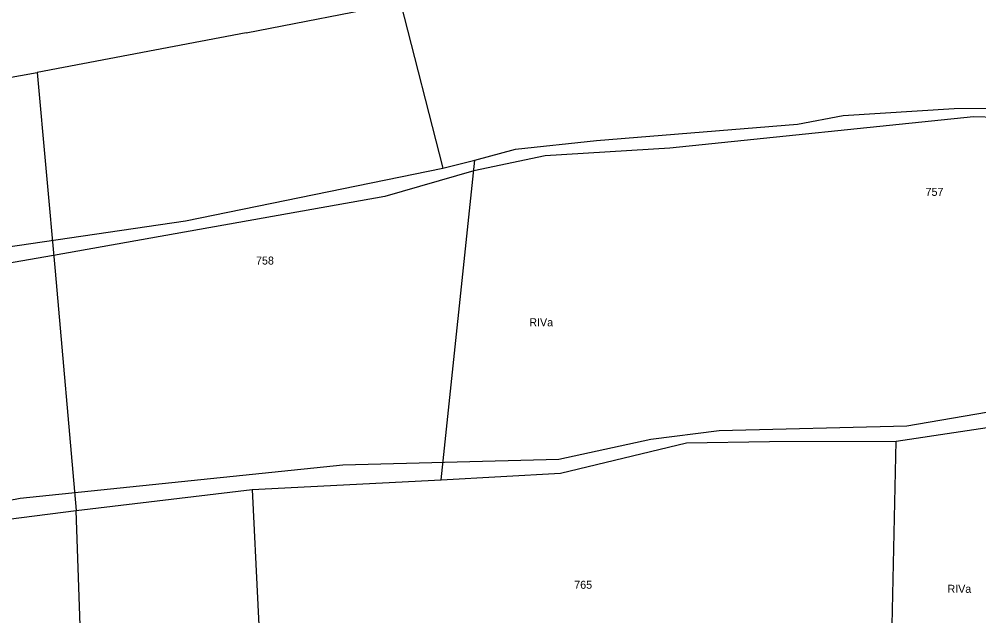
# Model space of a CAD drawing. Extents: x 7498273 to 7499989, y 5499795 to 5500810.
# Drawn here: x 7498893.9 to 7499073.7, y 5500214.9 to 5500326.8 of the extents above; entities that cross this region are included whole.
import ezdxf

# ---------------------------------------------------------------- set-up
doc = ezdxf.new("R2010")
doc.units = 0
for name, color, linetype in [('209-oznaczenie konturu klasyfikacyjnego', 7, 'Continuous'), ('211-numer działki ewidencyjnej', 7, 'Continuous'), ('217-kontur klasyfikacyjny', 7, 'Continuous'), ('218-kontur użytku gruntowego', 7, 'Continuous'), ('219-działka ewidencyjna', 7, 'Continuous')]:
    doc.layers.add(name, color=color, linetype=linetype)

msp = doc.modelspace()

# ---------------------------------------------------------------- linework, layer by layer
at = {"layer": '217-kontur klasyfikacyjny'}
for points in [[(7499048.27, 5500308.67), (7499069.03, 5500310)], [(7499069.03, 5500310), (7499093.32, 5500310.08)], [(7499072.66, 5500308.44), (7499015.79, 5500302.55)], [(7499039.71, 5500307.09), (7499048.27, 5500308.67)], [(7499094.18, 5500307.82), (7499072.66, 5500308.44)], [(7499002.05, 5500303.98), (7499039.71, 5500307.09)], [(7498979.27, 5500300.3), (7498986.85, 5500302.36)], [(7498986.85, 5500302.36), (7499002.05, 5500303.98)], [(7499015.79, 5500302.55), (7498992.42, 5500301.15)], [(7498992.42, 5500301.15), (7498979.06, 5500298.32)], [(7498925.02, 5500288.93), (7498973.24, 5500298.81)], [(7498973.24, 5500298.81), (7498979.27, 5500300.3)], [(7498979.06, 5500298.32), (7498962.41, 5500293.5)], [(7498962.41, 5500293.5), (7498900.34, 5500282.45)], [(7498775.42, 5500267.02), (7498925.02, 5500288.93)], [(7498900.34, 5500282.45), (7498834.9, 5500271.08)], [(7499060.2, 5500250.51), (7499079.49, 5500253.85)], [(7499025.02, 5500249.61), (7499060.2, 5500250.51)], [(7499058.18, 5500247.62), (7499082.29, 5500251.23)], [(7499012.21, 5500247.98), (7499025.02, 5500249.61)], [(7498995.01, 5500244.23), (7499012.21, 5500247.98)], [(7498995.32, 5500241.62), (7499018.92, 5500247.3)], [(7499018.92, 5500247.3), (7499034.43, 5500247.56)], [(7499034.43, 5500247.56), (7499058.18, 5500247.62)], [(7498894.08, 5500236.97), (7498954.52, 5500243.21)], [(7498954.52, 5500243.21), (7498995.01, 5500244.23)], [(7498972.92, 5500240.4), (7498995.32, 5500241.62)], [(7498937.55, 5500238.59), (7498972.92, 5500240.4)], [(7498904.55, 5500234.65), (7498937.55, 5500238.59)], [(7498856.53, 5500229.62), (7498894.08, 5500236.97)], [(7498881.57, 5500231.71), (7498904.55, 5500234.65)], [(7498906.02, 5500193.33), (7498904.55, 5500234.65)]]:
    msp.add_lwpolyline(points, dxfattribs=at)
at = {"layer": '218-kontur użytku gruntowego'}
for points in [[(7499048.27, 5500308.67), (7499069.03, 5500310)], [(7499069.03, 5500310), (7499093.32, 5500310.08)], [(7499072.66, 5500308.44), (7499015.79, 5500302.55)], [(7499039.71, 5500307.09), (7499048.27, 5500308.67)], [(7499094.18, 5500307.82), (7499072.66, 5500308.44)], [(7499002.05, 5500303.98), (7499039.71, 5500307.09)], [(7498979.27, 5500300.3), (7498986.85, 5500302.36)], [(7498986.85, 5500302.36), (7499002.05, 5500303.98)], [(7499015.79, 5500302.55), (7498992.42, 5500301.15)], [(7498992.42, 5500301.15), (7498979.06, 5500298.32)], [(7498925.02, 5500288.93), (7498973.24, 5500298.81)], [(7498973.24, 5500298.81), (7498979.27, 5500300.3)], [(7498979.06, 5500298.32), (7498962.41, 5500293.5)], [(7498962.41, 5500293.5), (7498900.34, 5500282.45)], [(7498775.42, 5500267.02), (7498925.02, 5500288.93)], [(7498900.34, 5500282.45), (7498834.9, 5500271.08)], [(7499060.2, 5500250.51), (7499079.49, 5500253.85)], [(7499025.02, 5500249.61), (7499060.2, 5500250.51)], [(7499058.18, 5500247.62), (7499082.29, 5500251.23)], [(7499012.21, 5500247.98), (7499025.02, 5500249.61)], [(7498995.01, 5500244.23), (7499012.21, 5500247.98)], [(7498995.32, 5500241.62), (7499018.92, 5500247.3)], [(7499018.92, 5500247.3), (7499034.43, 5500247.56)], [(7499034.43, 5500247.56), (7499058.18, 5500247.62)], [(7498894.08, 5500236.97), (7498954.52, 5500243.21)], [(7498954.52, 5500243.21), (7498995.01, 5500244.23)], [(7498972.92, 5500240.4), (7498995.32, 5500241.62)], [(7498937.55, 5500238.59), (7498972.92, 5500240.4)], [(7498904.55, 5500234.65), (7498937.55, 5500238.59)], [(7498856.53, 5500229.62), (7498894.08, 5500236.97)], [(7498881.57, 5500231.71), (7498904.55, 5500234.65)], [(7498906.02, 5500193.33), (7498904.55, 5500234.65)]]:
    msp.add_lwpolyline(points, dxfattribs=at)
at = {"layer": '219-działka ewidencyjna'}
for points in [[(7498936.44, 5500324.2), (7498965.33, 5500329.84)], [(7498965.33, 5500329.84), (7498973.24, 5500298.81)], [(7498936.44, 5500324.2), (7498897.24, 5500316.78)], [(7498882.27, 5500314.05), (7498897.24, 5500316.78)], [(7498897.24, 5500316.78), (7498900.61, 5500279.49)], [(7498972.92, 5500240.4), (7498979.27, 5500300.3)], [(7498973.24, 5500298.81), (7498979.27, 5500300.3)], [(7498900.61, 5500279.49), (7498904.55, 5500234.65)], [(7499058.18, 5500247.62), (7499082.29, 5500251.23)], [(7498995.32, 5500241.62), (7499018.92, 5500247.3)], [(7499018.92, 5500247.3), (7499034.43, 5500247.56)], [(7499034.43, 5500247.56), (7499058.18, 5500247.62)], [(7499057.33, 5500207.41), (7499058.18, 5500247.62)], [(7498972.92, 5500240.4), (7498995.32, 5500241.62)], [(7498937.55, 5500238.59), (7498972.92, 5500240.4)], [(7498904.55, 5500234.65), (7498937.55, 5500238.59)], [(7498937.55, 5500238.59), (7498939.66, 5500195.3)], [(7498881.57, 5500231.71), (7498904.55, 5500234.65)]]:
    msp.add_lwpolyline(points, dxfattribs=at)

# ---------------------------------------------------------------- texts
at = {"layer": '209-oznaczenie konturu klasyfikacyjnego'}
for p in [(7498989.45, 5500269.18), (7499067.79, 5500219.2)]:
    msp.add_text('RIVa', height=1.5, dxfattribs=at).set_placement(p)
at = {"layer": '211-numer działki ewidencyjnej'}
for s, p in [('757', (7499063.69, 5500293.63)), ('758', (7498938.26, 5500280.75)), ('765', (7498997.87, 5500219.96))]:
    msp.add_text(s, height=1.5, dxfattribs=at).set_placement(p)

doc.saveas('drawing.dxf')
